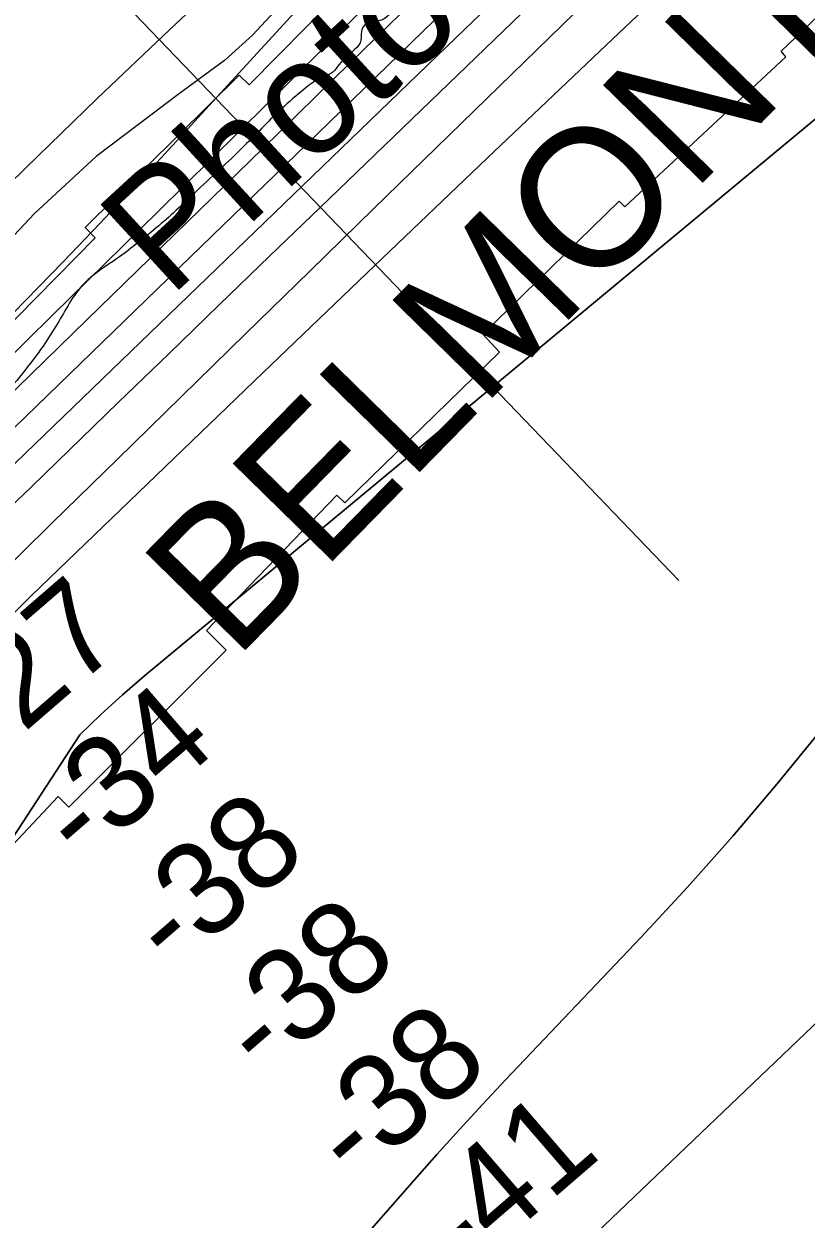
# Model space of a CAD drawing. Extents: x 3419139 to 3457078, y 540382 to 565875.
# Drawn here: x 3451365 to 3451925, y 547868 to 548724 of the extents above; entities that cross this region are included whole.
import ezdxf

# ---------------------------------------------------------------- set-up
doc = ezdxf.new("R2010")
doc.units = 0
for name, color, linetype in [('V-RIVR-EDGE', 7, 'Continuous'), ('V-RIVR-IDEN', 7, 'Continuous'), ('V-RIVR-RANG', 7, 'Continuous'), ('V-RRAP-RVMT', 7, 'Continuous'), ('V-RRAP-RVMT-IDEN', 7, 'Continuous'), ('V-SITE-VEGE', 7, 'Continuous'), ('V-TOPO-DPTH', 7, 'Continuous'), ('V-TOPO-MINR', 7, 'Continuous'), ('V-TOPO-WATR', 7, 'Continuous')]:
    doc.layers.add(name, color=color, linetype=linetype)

msp = doc.modelspace()

# ---------------------------------------------------------------- linework, layer by layer
at = {"layer": 'V-RIVR-EDGE'}
msp.add_spline([(3451925.05, 549011.77), (3451906.87, 548998.2), (3451896.54, 548990.81), (3451890.75, 548986.7), (3451875.05, 548972.3), (3451838.67, 548937.34), (3451815.11, 548916.77), (3451777.08, 548879.34), (3451754.75, 548857.12), (3451741.52, 548843.55), (3451724.99, 548828.33), (3451716.72, 548821.75), (3451713.42, 548821.35), (3451708.06, 548820.53), (3451704.75, 548816.83), (3451702.26, 548810.65), (3451684.06, 548789.25), (3451651.81, 548755.1), (3451627.42, 548730.83), (3451619.98, 548725.9), (3451613.79, 548725.5), (3451610.9, 548724.68), (3451608.84, 548722.63), (3451607.18, 548720.16), (3451606.34, 548711.91), (3451594.34, 548698.74), (3451584.83, 548688.04), (3451576.58, 548684.35), (3451565.83, 548676.96), (3451549.72, 548662.97), (3451524.5, 548637.88), (3451489.36, 548604.56), (3451461.66, 548579.06), (3451446.38, 548566.72), (3451433.57, 548556.86), (3451415.8, 548544.53), (3451408.36, 548537.95), (3451388.91, 548508.72), (3451359.94, 548468.37), (3451342.98, 548449.03), (3451327.27, 548433.4), (3451287.17, 548395.56), (3451273.94, 548379.5), (3451265.25, 548366.74), (3451258.21, 548357.27), (3451242.08, 548339.99), (3451208.6, 548307.08), (3451174.28, 548272.94), (3451127.14, 548222.33), (3451103.58, 548199.29), (3451092.84, 548191.07), (3451087.87, 548184.48), (3451081.66, 548175.01), (3451074.64, 548169.26), (3451066.37, 548163.09), (3451063.89, 548161.03), (3451061.4, 548154.85), (3451056.44, 548150.74), (3451049, 548144.16), (3451044.45, 548135.51), (3451038.65, 548125.63), (3451024.6, 548112.88), (3450996.91, 548090.68), (3450984.11, 548083.7), (3450968.43, 548079.61), (3450953.16, 548075.94), (3450948.2, 548073.06), (3450944.47, 548064.41), (3450943.23, 548062.35), (3450938.69, 548062.37), (3450937.03, 548059.9), (3450933.31, 548054.13), (3450926.29, 548049.61), (3450919.26, 548045.5), (3450916.37, 548042.63), (3450913.06, 548038.51), (3450907.69, 548036.05), (3450903.15, 548031.94), (3450898.6, 548027.41), (3450884.52, 548004.35), (3450877.47, 547990.35), (3450865.45, 547963.98), (3450858.41, 547953.28), (3450851.39, 547947.11), (3450846.43, 547943.82), (3450841.06, 547938.88), (3450836.92, 547933.95), (3450834.01, 547925.29), (3450830.29, 547920.76), (3450813.78, 547915.44), (3450791.48, 547902.3), (3450765.85, 547879.27), (3450757.17, 547871.87), (3450751.39, 547869.41), (3450748.5, 547869.83), (3450740.66, 547868.2), (3450728.68, 547857.09), (3450719.17, 547846.39), (3450715.44, 547842.69), (3450714.61, 547838.57), (3450712.54, 547834.86), (3450698.48, 547818.81), (3450679.87, 547799.06), (3450660.02, 547778.08), (3450655.47, 547773.14), (3450650.11, 547771.51), (3450644.33, 547771.52), (3450637.32, 547769.48), (3450622.43, 547753.84), (3450614.99, 547744.79), (3450605.48, 547736.56), (3450602.17, 547731.21), (3450596.77, 547715.14), (3450588.9, 547703.61), (3450582.71, 547699.91), (3450577.75, 547695.39), (3450564.1, 547680.99), (3450557.08, 547676.47), (3450549.23, 547671.95), (3450543.44, 547662.89), (3450538.46, 547651.77), (3450535.56, 547646), (3450535.13, 547638.58), (3450535.1, 547624.97), (3450533.43, 547617.97), (3450525.16, 547607.68), (3450500.34, 547578.04), (3450469.74, 547546.36), (3450444.93, 547518.79), (3450425.91, 547499.46), (3450395.3, 547464.48), (3450367.6, 547435.27), (3450339.07, 547404.82), (3450310.13, 547376.85), (3450301.45, 547370.27), (3450296.91, 547367.81), (3450289.05, 547356.69), (3450281.19, 547345.57), (3450275.81, 547338.58), (3450270.44, 547336.94), (3450265.07, 547332), (3450258.87, 547327.48), (3450246.06, 547318.44), (3450231.17, 547298.27), (3450212.14, 547275.63), (3450187.74, 547248.06), (3450160.86, 547218.44), (3450144.74, 547202.39), (3450126.55, 547184.29), (3450110, 547166.19), (3450090.99, 547148.09), (3450072.38, 547127.93), (3450049.64, 547104.06), (3450015.32, 547069.92), (3449993, 547047.29), (3449946.66, 546988.43), (3449899.52, 546934.93), (3449866.85, 546902.02), (3449840.37, 546865.79), (3449803.56, 546824.64), (3449770.89, 546785.96), (3449751.04, 546765.39), (3449725.82, 546739.88), (3449714.24, 546724.24), (3449695.62, 546703.25), (3449687.35, 546690.9), (3449677.39, 546669.07), (3449668.69, 546652.18), (3449652.14, 546629.95), (3449637.66, 546611.01), (3449604.98, 546571.5), (3449570.25, 546534.47), (3449552.06, 546517.2), (3449532.22, 546499.1), (3449526.43, 546494.99), (3449523.12, 546489.64), (3449518.98, 546484.28), (3449512.79, 546478.94), (3449498.32, 546467.01), (3449486.76, 546460.44), (3449478.09, 546456.75), (3449473.53, 546450.17), (3449462.76, 546427.51), (3449454.47, 546412.69), (3449449.08, 546400.74), (3449436.67, 546385.1), (3449418.06, 546364.94), (3449384.55, 546322.95), (3449363.45, 546294.96), (3449353.1, 546280.55), (3449345.25, 546273.97), (3449341.54, 546273.16), (3449339.88, 546270.69), (3449337.81, 546265.33), (3449336.55, 546258.74), (3449333.22, 546245.55), (3449327.42, 546236.08), (3449319.98, 546229.08), (3449315.44, 546225.79), (3449308.41, 546218.8), (3449298.49, 546207.69), (3449276.55, 546177.23), (3449260.4, 546151.28), (3449243.85, 546127.82), (3449220.69, 546100.66), (3449203.73, 546079.67), (3449193.8, 546068.14), (3449181.83, 546061.99), (3449167.79, 546055.83), (3449160.36, 546052.55), (3449151.68, 546045.56), (3449130.16, 546013.45), (3449099.14, 545978.06), (3449067.7, 545938.96), (3449062.74, 545936.5), (3449056.14, 545934.04), (3449051.18, 545932.4), (3449048.29, 545928.7), (3449045.79, 545920.87), (3449042.9, 545918.4), (3449036.7, 545913.05), (3449034.63, 545910.17), (3449032.97, 545904.81), (3449025.51, 545887.92), (3449024.01, 545884.44)], degree=3, dxfattribs=at)
at = {"layer": 'V-RIVR-RANG'}
msp.add_line((3451252.03, 548930.95), (3451833.99, 548325.21), dxfattribs=at)
at = {"layer": 'V-RRAP-RVMT'}
for p, q in [((3451907.18, 548704), (3452109.34, 548898.37)), ((3451629.27, 548784.21), (3451526.28, 548680.03)), ((3451910.58, 548699.94), (3451907.18, 548704)), ((3451795.23, 548592.72), (3451910.58, 548699.94)), ((3451519.18, 548686.97), (3451409.01, 548577.82)), ((3451526.28, 548680.03), (3451519.18, 548686.97)), ((3451693.59, 548501.39), (3451791.33, 548596.72)), ((3451791.33, 548596.72), (3451795.23, 548592.72)), ((3451409.01, 548577.82), (3451416.16, 548570.38)), ((3451416.16, 548570.38), (3451308.37, 548461.22)), ((3451705.61, 548488.58), (3451693.59, 548501.39)), ((3451594.94, 548380.86), (3451705.61, 548488.58)), ((3451495.9, 548289.35), (3451589.2, 548386.4)), ((3451589.2, 548386.4), (3451594.94, 548380.86)), ((3451509.89, 548275.27), (3451495.9, 548289.35)), ((3451397.21, 548162.91), (3451509.89, 548275.27)), ((3451306.03, 548081.72), (3451389.67, 548170.59)), ((3451389.67, 548170.59), (3451397.21, 548162.91))]:
    msp.add_line(p, q, dxfattribs=at)
at = {"layer": 'V-SITE-VEGE'}
msp.add_lwpolyline([(3451550.55, 548738.82), (3451528.88, 548715.69), (3451508.58, 548697.35), (3451475.62, 548673.12), (3451416.84, 548628.72), (3451372.63, 548587.93), (3451339.47, 548552.74)], dxfattribs=at)
at = {"layer": 'V-TOPO-DPTH'}
for points in [[(3452506.07, 549376.28), (3452490.84, 549362.46), (3452061.11, 548971.01), (3452040.42, 548952.06), (3452019.8, 548933.04), (3451999.28, 548913.9), (3451978.84, 548894.7), (3451857.98, 548780.56), (3451777.27, 548704.12), (3451696.69, 548627.53), (3451616.33, 548550.72), (3451536.11, 548473.76), (3451383.44, 548326.89), (3451370.35, 548314.2), (3451357.31, 548301.45), (3451344.37, 548288.6), (3451331.49, 548275.69), (3451219.32, 548162.41), (3451150.7, 548092.53), (3451082.49, 548022.25), (3451014.89, 547951.39), (3450947.69, 547880.13), (3450807.57, 547730.27)], [(3450807.57, 547730.27), (3450947.69, 547880.13), (3451014.89, 547951.39), (3451082.49, 548022.25), (3451150.7, 548092.53), (3451219.32, 548162.41), (3451331.49, 548275.69), (3451344.37, 548288.6), (3451357.31, 548301.45), (3451370.35, 548314.2), (3451383.44, 548326.89), (3451536.11, 548473.76), (3451616.33, 548550.72), (3451696.69, 548627.53), (3451777.27, 548704.12), (3451857.98, 548780.56), (3451978.84, 548894.7), (3451999.28, 548913.9), (3452019.8, 548933.04), (3452040.42, 548952.06), (3452061.11, 548971.01), (3452490.84, 549362.46), (3452506.07, 549376.28)], [(3452608.4, 549375.29), (3452132.06, 548826.61), (3452131, 548824.9), (3452129.59, 548822.22), (3452127.89, 548819.74), (3452124.43, 548815.58), (3452123.28, 548814.33), (3452122.66, 548813.75), (3452122.01, 548813.2), (3452113.18, 548806.14), (3452108.11, 548802.06), (3452103.06, 548797.97), (3452098.03, 548793.85), (3452093.01, 548789.7), (3451451.48, 548256.93), (3451435.66, 548243.29), (3451420.19, 548229.27), (3451405.25, 548214.7), (3450980.52, 547563.76)], [(3450980.52, 547563.76), (3451405.25, 548214.7), (3451420.19, 548229.27), (3451435.66, 548243.29), (3451451.48, 548256.93), (3452093.01, 548789.7), (3452098.03, 548793.85), (3452103.06, 548797.97), (3452108.11, 548802.06), (3452113.18, 548806.14), (3452122.01, 548813.2), (3452122.66, 548813.75), (3452123.28, 548814.33), (3452124.43, 548815.58), (3452127.89, 548819.74), (3452129.59, 548822.22), (3452131, 548824.9), (3452132.06, 548826.61), (3452608.4, 549375.29)], [(3450732.52, 547808.53), (3450866.91, 547946.87), (3450937.59, 548019.1), (3451008.62, 548090.97), (3451080.18, 548162.32), (3451152.09, 548233.32), (3451273.93, 548352.72), (3451285.19, 548363.74), (3451296.48, 548374.75), (3451307.78, 548385.74), (3451319.09, 548396.72), (3451499.86, 548571.84), (3451575.27, 548644.95), (3451650.64, 548718.1), (3451725.96, 548791.3), (3451801.23, 548864.55), (3451909.14, 548969.63), (3451930.44, 548990.36)], [(3451930.44, 548990.36), (3451909.14, 548969.63), (3451801.23, 548864.55), (3451725.96, 548791.3), (3451650.64, 548718.1), (3451575.27, 548644.95), (3451499.86, 548571.84), (3451319.09, 548396.72), (3451307.78, 548385.74), (3451296.48, 548374.75), (3451285.19, 548363.74), (3451273.93, 548352.72), (3451152.09, 548233.32), (3451080.18, 548162.32), (3451008.62, 548090.97), (3450937.59, 548019.1), (3450866.91, 547946.87), (3450732.52, 547808.53)], [(3450663.84, 547814.59), (3450722.63, 547871.74), (3450754.8, 547903), (3450786.98, 547934.25), (3450819.18, 547965.48), (3450851.39, 547996.7), (3451249.79, 548382.63), (3451260.67, 548393.18), (3451271.54, 548403.74), (3451282.4, 548414.31), (3451293.25, 548424.89), (3451347.58, 548477.93), (3451385.55, 548515.07), (3451423.48, 548552.26), (3451461.34, 548589.51), (3451499.15, 548626.81), (3451817.33, 548941.26)], [(3450731.9, 547746.57), (3451032.56, 548053.19), (3451080.56, 548102.01), (3451128.66, 548150.75), (3451176.89, 548199.35), (3451225.21, 548247.86), (3451302.88, 548325.62), (3451312.45, 548335.18), (3451322.03, 548344.71), (3451331.64, 548354.22), (3451341.27, 548363.72), (3451350.92, 548373.19), (3451360.58, 548382.64), (3451370.27, 548392.07), (3451379.97, 548401.49), (3451432.69, 548452.56), (3451468.78, 548487.49), (3451504.89, 548522.4), (3451541.02, 548557.28), (3451577.17, 548592.15), (3451839.77, 548845.18)], [(3451839.77, 548845.18), (3451577.17, 548592.15), (3451541.02, 548557.28), (3451504.89, 548522.4), (3451468.78, 548487.49), (3451432.69, 548452.56), (3451379.97, 548401.49), (3451370.27, 548392.07), (3451360.58, 548382.64), (3451350.92, 548373.19), (3451341.27, 548363.72), (3451331.64, 548354.22), (3451322.03, 548344.71), (3451312.45, 548335.18), (3451302.88, 548325.62), (3451225.21, 548247.86), (3451176.89, 548199.35), (3451128.66, 548150.75), (3451080.56, 548102.01), (3451032.56, 548053.19), (3450731.9, 547746.57)], [(3451491.63, 547070.75), (3451678.37, 547279.38), (3451704.93, 547310.15), (3451730.74, 547341.52), (3451755.41, 547373.78), (3451778.37, 547434.8), (3451737.76, 547821.06), (3451746.99, 547830.59), (3451756.31, 547840.04), (3451765.76, 547849.35), (3451775.29, 547858.58), (3452030.75, 548102.57), (3452095.47, 548164.72), (3452159.97, 548227.1), (3452224.14, 548289.82), (3452288.08, 548352.77), (3452382.6, 548446.32), (3452399.09, 548462.69), (3452415.55, 548479.11), (3452431.95, 548495.58), (3452448.32, 548512.09), (3452639.97, 548706.07)], [(3452639.97, 548706.07), (3452448.32, 548512.09), (3452431.95, 548495.58), (3452415.55, 548479.11), (3452399.09, 548462.69), (3452382.6, 548446.32), (3452288.08, 548352.77), (3452224.14, 548289.82), (3452159.97, 548227.1), (3452095.47, 548164.72), (3452030.75, 548102.57), (3451775.29, 547858.58), (3451765.76, 547849.35), (3451756.31, 547840.04), (3451746.99, 547830.59), (3451737.76, 547821.06), (3451778.37, 547434.8), (3451755.41, 547373.78), (3451730.74, 547341.52), (3451704.93, 547310.15), (3451678.37, 547279.38), (3451491.63, 547070.75)], [(3451935.03, 548217.36), (3451904.14, 548179.48), (3451872.6, 548142.18), (3451840.08, 548105.73), (3451806.9, 548069.85), (3451709.97, 547967.79), (3451693.4, 547950.14), (3451676.98, 547932.35), (3451660.76, 547914.37), (3451644.69, 547896.26), (3451572.95, 547814.44)], [(3451572.95, 547814.44), (3451644.69, 547896.26), (3451660.76, 547914.37), (3451676.98, 547932.35), (3451693.4, 547950.14), (3451709.97, 547967.79), (3451806.9, 548069.85), (3451840.08, 548105.73), (3451872.6, 548142.18), (3451904.14, 548179.48), (3451935.03, 548217.36)]]:
    msp.add_lwpolyline(points, dxfattribs=at)
at = {"layer": 'V-TOPO-MINR'}
for points in [[(3452512.95, 549526.94), (3452009.65, 549038.16), (3451987.57, 549016.73), (3451965.5, 548995.3), (3451943.42, 548973.88), (3451921.33, 548952.46), (3451866.41, 548899.21), (3451816.84, 548851.19), (3451767.24, 548803.19), (3451717.6, 548755.25), (3451667.94, 548707.33), (3451317.89, 548369.9), (3451313.18, 548365.35), (3451308.48, 548360.79), (3451303.79, 548356.22), (3451299.11, 548351.64), (3451249.05, 548302.5), (3451219.43, 548273.25), (3451189.95, 548243.88), (3451160.65, 548214.32), (3451131.48, 548184.63), (3450732.23, 547775.63)], [(3452552.1, 549453.23), (3452113.6, 549069.67), (3452093.55, 549051.95), (3452073.63, 549034.08), (3452053.9, 549016.01), (3452034.29, 548997.8), (3452014.82, 548979.44), (3451995.43, 548961), (3451976.14, 548942.45), (3451956.92, 548923.83), (3451615.64, 548591.39), (3451569.69, 548546.6), (3451523.77, 548501.78), (3451477.88, 548456.93), (3451432.01, 548412.06), (3451385.43, 548366.46), (3451362.91, 548344.33), (3451340.44, 548322.14), (3451318.06, 548299.87), (3451295.73, 548277.55), (3450896.97, 547877.41), (3450870.99, 547851.2)], [(3452190.67, 549390.91), (3452128.21, 549333.03), (3452065.69, 549275.21), (3451930.98, 549150.84), (3451903, 549124.96), (3451875.06, 549099.04), (3451847.17, 549073.06), (3451819.31, 549047.05), (3451521.09, 548768.1), (3451469.24, 548719.23), (3451417.64, 548670.1), (3451366.41, 548620.58), (3451315.43, 548570.79), (3451243.64, 548500.15), (3451228.7, 548485.54), (3451213.7, 548471), (3451198.6, 548456.55), (3451183.44, 548442.16), (3450740.15, 548024.16), (3450715.03, 548000.67), (3450689.78, 547977.31), (3450664.34, 547954.17), (3450638.77, 547931.16)], [(3452506.07, 549376.28), (3452490.84, 549362.46), (3452061.11, 548971.01), (3452040.42, 548952.06), (3452019.8, 548933.04), (3451999.28, 548913.9), (3451978.84, 548894.7), (3451857.98, 548780.56), (3451777.27, 548704.12), (3451696.69, 548627.53), (3451616.33, 548550.72), (3451536.11, 548473.76), (3451383.44, 548326.89), (3451370.35, 548314.2), (3451357.31, 548301.45), (3451344.37, 548288.6), (3451331.49, 548275.69), (3451219.32, 548162.41), (3451150.7, 548092.53), (3451082.49, 548022.25), (3451014.89, 547951.39), (3450947.69, 547880.13), (3450807.57, 547730.27)], [(3452608.4, 549375.29), (3452132.06, 548826.61), (3452131, 548824.9), (3452129.59, 548822.22), (3452127.89, 548819.74), (3452124.43, 548815.58), (3452123.28, 548814.33), (3452122.66, 548813.75), (3452122.01, 548813.2), (3452113.18, 548806.14), (3452108.11, 548802.06), (3452103.06, 548797.97), (3452098.03, 548793.85), (3452093.01, 548789.7), (3451451.48, 548256.93), (3451435.66, 548243.29), (3451420.19, 548229.27), (3451405.25, 548214.7), (3450980.52, 547563.76)], [(3451937.7, 549027.19), (3451908.79, 548998.95), (3451879.9, 548970.69), (3451661.77, 548757.26), (3451598.92, 548695.81), (3451536.03, 548634.39), (3451473.09, 548573.03), (3451410.12, 548511.71), (3451320.26, 548424.27), (3451302.2, 548406.69), (3451284.15, 548389.09), (3451266.1, 548371.48), (3451248.07, 548353.86), (3450885.96, 547999.76), (3450850.74, 547965.04), (3450815.71, 547930.13), (3450780.96, 547894.93), (3450746.41, 547859.55)], [(3451817.33, 548941.26), (3451499.15, 548626.81), (3451461.34, 548589.51), (3451423.48, 548552.26), (3451385.55, 548515.07), (3451347.58, 548477.93), (3451293.25, 548424.89), (3451282.4, 548414.31), (3451271.54, 548403.74), (3451260.67, 548393.18), (3451249.79, 548382.63), (3450851.39, 547996.7), (3450819.18, 547965.48), (3450786.98, 547934.25), (3450754.8, 547903), (3450722.63, 547871.74), (3450663.84, 547814.59)], [(3451839.77, 548845.18), (3451577.17, 548592.15), (3451541.02, 548557.28), (3451504.89, 548522.4), (3451468.78, 548487.49), (3451432.69, 548452.56), (3451379.97, 548401.49), (3451370.27, 548392.07), (3451360.58, 548382.64), (3451350.92, 548373.19), (3451341.27, 548363.72), (3451331.64, 548354.22), (3451322.03, 548344.71), (3451312.45, 548335.18), (3451302.88, 548325.62), (3451225.21, 548247.86), (3451176.89, 548199.35), (3451128.66, 548150.75), (3451080.56, 548102.01), (3451032.56, 548053.19), (3450731.9, 547746.57)], [(3451571.94, 548746.25), (3451471.53, 548636.61), (3451445.62, 548608.61), (3451419.51, 548580.78), (3451393.11, 548553.24), (3451366.52, 548525.87), (3451339.58, 548498.44), (3451326.27, 548484.97), (3451312.9, 548471.56), (3451299.45, 548458.23), (3451285.94, 548444.96), (3451266.58, 548426.06), (3451262.7, 548422.29), (3451258.82, 548418.53), (3451254.92, 548414.79), (3451251.01, 548411.07), (3451187.11, 548350.34), (3451151.22, 548316.28), (3451115.31, 548282.25), (3451079.37, 548248.25), (3451043.4, 548214.28), (3450665.32, 547857.59)], [(3451491.63, 547070.75), (3451678.37, 547279.38), (3451704.93, 547310.15), (3451730.74, 547341.52), (3451755.41, 547373.78), (3451778.37, 547434.8), (3451737.76, 547821.06), (3451746.99, 547830.59), (3451756.31, 547840.04), (3451765.76, 547849.35), (3451775.29, 547858.58), (3452030.75, 548102.57), (3452095.47, 548164.72), (3452159.97, 548227.1), (3452224.14, 548289.82), (3452288.08, 548352.77), (3452382.6, 548446.32), (3452399.09, 548462.69), (3452415.55, 548479.11), (3452431.95, 548495.58), (3452448.32, 548512.09), (3452639.97, 548706.07)], [(3451572.95, 547814.44), (3451644.69, 547896.26), (3451660.76, 547914.37), (3451676.98, 547932.35), (3451693.4, 547950.14), (3451709.97, 547967.79), (3451806.9, 548069.85), (3451840.08, 548105.73), (3451872.6, 548142.18), (3451904.14, 548179.48), (3451935.03, 548217.36)]]:
    msp.add_lwpolyline(points, dxfattribs=at)
at = {"layer": 'V-TOPO-WATR'}
msp.add_lwpolyline([(3451930.44, 548990.36), (3451909.14, 548969.63), (3451801.23, 548864.55), (3451725.96, 548791.3), (3451650.64, 548718.1), (3451575.27, 548644.95), (3451499.86, 548571.84), (3451319.09, 548396.72), (3451307.78, 548385.74), (3451296.48, 548374.75), (3451285.19, 548363.74), (3451273.93, 548352.72), (3451152.09, 548233.32), (3451080.18, 548162.32), (3451008.62, 548090.97), (3450937.59, 548019.1), (3450866.91, 547946.87), (3450732.52, 547808.53)], dxfattribs=at)

# ---------------------------------------------------------------- texts
at = {"layer": 'V-RIVR-IDEN'}
msp.add_text('Photos', height=83, rotation=42.54959, dxfattribs=at).set_placement((3451469.36, 548527.01))
at = {"layer": 'V-RIVR-RANG'}
for s, p in [('-27', (3451342.22, 548196.24)), ('-34', (3451407.43, 548120.42)), ('-38', (3451472.03, 548044.08)), ('-38', (3451537.23, 547968.26)), ('-38', (3451602.43, 547892.44)), ('-41', (3451681.4, 547828.52))]:
    msp.add_text(s, height=67, rotation=40.83394, dxfattribs=at).set_placement(p)
at = {"layer": 'V-RRAP-RVMT-IDEN'}
msp.add_text('BELMONT', height=100, rotation=45.61106, dxfattribs=at).set_placement((3451515.94, 548267.42))

doc.saveas('drawing.dxf')
